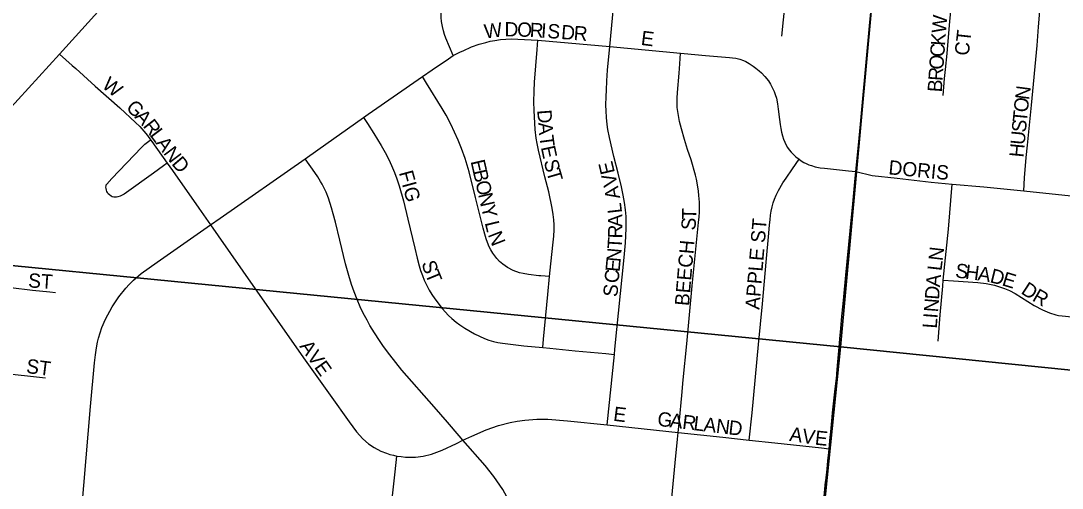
# Model space of a CAD drawing. Extents: x 1410790 to 1770854, y 448063 to 770588.
# Drawn here: x 1538656 to 1542300, y 660281 to 661917 of the extents above; entities that cross this region are included whole.
import ezdxf

# ---------------------------------------------------------------- set-up
doc = ezdxf.new("R2010")
doc.units = 0
for name, color, linetype in [('GM_X_City_Street', 7, 'Continuous'), ('GM_X_City_Street_Text', 7, 'Continuous'), ('GM_X_Section', 7, 'Continuous')]:
    doc.layers.add(name, color=color, linetype=linetype)

msp = doc.modelspace()

# ---------------------------------------------------------------- linework, layer by layer
at = {"layer": 'GM_X_City_Street'}
for points in [[(1538791, 661800.4), (1538970.2, 661997.9), (1539038.6, 662073), (1539113.1, 662156.2), (1539234.3, 662289.5), (1539746.9, 662856.3), (1539804.3, 662919.5), (1539864.1, 662984.6), (1539925.7, 663053.1), (1539979, 663107.2), (1540060.2, 663188.1), (1540129.3, 663262), (1540148, 663282.7)], [(1541319.4, 661862.8), (1541335.9, 662024.4), (1541349.6, 662160.3), (1541359.1, 662269.4)], [(1541578.2, 661389.9), (1541589.9, 661506), (1541593.9, 661554.7), (1541601, 661632.5), (1541626.1, 661899.2), (1541638.7, 662032.3), (1541652.1, 662172)], [(1540168.4, 661795), (1540143.8, 661855.8), (1540138.6, 661869.2), (1540134.6, 661882.2), (1540131.7, 661896.9), (1540128.7, 661914), (1540127.2, 661928.8), (1540126.5, 661944.3), (1540126.8, 661960), (1540127.3, 661978.1), (1540131.7, 662022.7), (1540141.2, 662132.1)], [(1541883.4, 661655), (1541888.2, 661714.8), (1541891.8, 661746.6), (1541897.5, 661801.9), (1541907.3, 661915.9), (1541914.5, 661997.4), (1541927.2, 662117.7), (1541930.3, 662147.6)], [(1542165.3, 661322), (1542168.2, 661367.1), (1542174.4, 661438.8), (1542179.1, 661481), (1542193, 661621.3), (1542212.1, 661830.2), (1542217.5, 661895.5), (1542222, 661951), (1542226.1, 661996.7), (1542232.2, 662061.9), (1542237.1, 662115.8)], [(1540716.6, 661826.9), (1540740.3, 662077.1)], [(1540168.4, 661795), (1540194.9, 661808.1), (1540203.7, 661812.3), (1540233.1, 661825.4), (1540260.1, 661835.4), (1540283.1, 661841.5), (1540298.4, 661845.3), (1540314.8, 661848.1), (1540334.6, 661850.9), (1540353.4, 661852.6), (1540374, 661853.3), (1540395.7, 661853.2), (1540465.3, 661849.4)], [(1540506.5, 661022.3), (1540510.9, 661065.7), (1540519.2, 661142.3), (1540521.2, 661163.1), (1540522.7, 661185), (1540522.7, 661203.1), (1540521.6, 661220.6), (1540519.4, 661238.8), (1540515.7, 661260.9), (1540503.4, 661317.7), (1540490.1, 661370.3), (1540467.1, 661464.5), (1540462.6, 661487.1), (1540459.6, 661506.2), (1540456.3, 661536.8), (1540454.5, 661558.2), (1540452.2, 661603.2), (1540451.5, 661633.6), (1540452.5, 661670.6), (1540453.7, 661701.7), (1540462.6, 661815.9), (1540465.3, 661849.4)], [(1540465.3, 661849.4), (1540716.6, 661826.9)], [(1538184.3, 661136.7), (1538301.1, 661258.9), (1538518.7, 661499.6), (1538610.9, 661602), (1538791, 661800.4)], [(1538791, 661800.4), (1538836, 661760.8), (1538848.3, 661750), (1538916.5, 661688.5), (1539002.3, 661612), (1539057.5, 661560.9), (1539072, 661547), (1539086.6, 661530.3), (1539098.8, 661515.3), (1539110, 661500.8)], [(1540733.1, 660749), (1540734.9, 660767.2), (1540767.5, 661088.5), (1540771.6, 661140.1), (1540774.5, 661189.9), (1540774.6, 661210), (1540773.9, 661232), (1540772, 661254.9), (1540768.4, 661281.2), (1540764.1, 661306.8), (1540758.3, 661335.8), (1540746.8, 661383.4), (1540731.5, 661441.9), (1540715.6, 661508), (1540710.5, 661535.9), (1540707.7, 661554), (1540705.3, 661578.1), (1540703.9, 661601.8), (1540703.6, 661622), (1540703.9, 661652), (1540705.1, 661674), (1540706.6, 661706.5), (1540709.2, 661744), (1540716.6, 661826.9)], [(1540716.6, 661826.9), (1540964.3, 661803.8)], [(1540956.3, 660475.7), (1540960.4, 660519.3), (1540968.6, 660605.8), (1540974.1, 660660.4), (1540986.3, 660785.8), (1541005.7, 660988.6), (1541024.4, 661175.3), (1541027.5, 661210.9), (1541029.3, 661231.1), (1541030.5, 661246.7), (1541031, 661266.4), (1541030.6, 661282.6), (1541029, 661305.2), (1541027.7, 661321.1), (1541024.5, 661342.5), (1541020.7, 661362), (1541017, 661377.1), (1541001.6, 661429.9), (1540989.5, 661466.3), (1540978, 661501.7), (1540967.6, 661539), (1540961.3, 661564), (1540956.3, 661592.4), (1540953.3, 661613.4), (1540952.3, 661629.6), (1540952.6, 661646.1), (1540953.9, 661665.6), (1540959.4, 661734), (1540961.6, 661766.6), (1540964.3, 661803.8)], [(1540964.3, 661803.8), (1540976.7, 661802.7), (1541051.6, 661795), (1541136, 661788.7), (1541146.9, 661787.6), (1541158.5, 661785.8), (1541172.1, 661782.2), (1541185.1, 661777.5), (1541193.1, 661773.9), (1541204.6, 661768), (1541218.5, 661758.6), (1541228.6, 661751.5), (1541240, 661741.8), (1541248.4, 661734.3), (1541259.9, 661721.9), (1541271.8, 661706.6), (1541278.9, 661695.6), (1541287.9, 661678.9), (1541292.5, 661669.2), (1541296.2, 661658.4), (1541299.9, 661646.4), (1541304.3, 661626.6), (1541306.7, 661607.9), (1541310.5, 661571.6), (1541312.9, 661553.9), (1541315, 661539.7), (1541317.6, 661526.6), (1541321.4, 661513.7), (1541325, 661503), (1541329.4, 661491.5), (1541333.3, 661483.5), (1541339, 661473.6), (1541345.2, 661465), (1541351.5, 661457.4), (1541358.7, 661449.6), (1541368.4, 661440.9), (1541379.5, 661432.3)], [(1540061.8, 661722.1), (1540095.6, 661745.6), (1540152.6, 661784), (1540168.4, 661795)], [(1539855.2, 661578.3), (1539872.1, 661590.1), (1540061.8, 661722.1)], [(1540506.5, 661022.3), (1540475.2, 661024.2), (1540468.7, 661024.6), (1540432.9, 661028.6), (1540414, 661032.1), (1540400.8, 661035.1), (1540379.3, 661042.7), (1540358.9, 661053.2), (1540343, 661064.7), (1540331, 661074.8), (1540321.8, 661085.1), (1540314.2, 661094), (1540307.6, 661103), (1540300.5, 661115.1), (1540294.9, 661125.8), (1540288.8, 661140.6), (1540284.5, 661153.9), (1540279.5, 661170.1), (1540273.9, 661190.9), (1540247.6, 661298.9), (1540225.1, 661387.7), (1540210.5, 661434.5), (1540197.9, 661469.9), (1540186.4, 661498.9), (1540160.6, 661555.5), (1540144.3, 661586.2), (1540130.9, 661610.2), (1540076.2, 661698.9), (1540061.8, 661722.1)], [(1539650.5, 661434.3), (1539695, 661465.6), (1539855.2, 661578.3)], [(1539855.2, 661578.3), (1539869.1, 661557.1), (1539891.7, 661522.3), (1539917.5, 661480.1), (1539930.7, 661456.4), (1539943.9, 661430.9), (1539953.6, 661410), (1539963.4, 661385.8), (1539971.8, 661363.9), (1539979.9, 661339.6), (1539994.9, 661286.2), (1540010.4, 661223), (1540034.4, 661121.3), (1540042.7, 661085.9), (1540050, 661059.7), (1540055.2, 661042.5), (1540061.6, 661024.9), (1540068, 661008.8), (1540075.8, 660992.2), (1540085.3, 660973.6), (1540093.8, 660959.2), (1540104.4, 660943.1), (1540130.5, 660909.5), (1540152.8, 660885.6), (1540163.8, 660875.4), (1540179.8, 660861.7), (1540192.7, 660852.6), (1540209.4, 660841.2), (1540243.4, 660821.7), (1540278.9, 660805.1), (1540294, 660799.3), (1540309.9, 660794.6), (1540325.4, 660791.2), (1540341.9, 660788.1), (1540416.4, 660779), (1540482.2, 660773)], [(1539168.7, 661418), (1539155.8, 661408.8), (1539120.1, 661383.5), (1539018, 661310), (1539008.8, 661304.9), (1539003.4, 661302.5), (1538996.1, 661300.2), (1538990.8, 661299.3), (1538986.4, 661299.1), (1538981, 661299.6), (1538976.1, 661300.8), (1538971.9, 661302.9), (1538966, 661307.6), (1538962.2, 661311.5), (1538959.1, 661315.9), (1538957.2, 661319.6), (1538955.4, 661324.4), (1538954.2, 661329.6), (1538953.8, 661334.7), (1538954.5, 661339.3), (1538955.2, 661342.2), (1538956.8, 661345.4), (1538974.3, 661364.8), (1539078.3, 661473.9), (1539090.1, 661485.1), (1539103.5, 661495.8), (1539110, 661500.8)], [(1539110, 661500.8), (1539114.8, 661494.5), (1539168.7, 661418)], [(1539168.7, 661418), (1539186.5, 661392.7), (1539278.8, 661261), (1539319.6, 661202.5)], [(1539319.6, 661202.5), (1539353.8, 661226.4), (1539650.5, 661434.3)], [(1540203.1, 660448.4), (1540189.4, 660463.8), (1540149.6, 660511.6), (1540101.9, 660565.7), (1539989.8, 660693.9), (1539946.9, 660747.6), (1539924.9, 660777.1), (1539910.7, 660798.2), (1539893.4, 660824.5), (1539877.6, 660850.8), (1539867.5, 660868.6), (1539854.4, 660893.9), (1539844.1, 660916.1), (1539833.4, 660941.8), (1539823, 660968.4), (1539813.5, 660993.9), (1539804.1, 661025.1), (1539792.2, 661066.2), (1539771.9, 661148.6), (1539756.7, 661211.5), (1539749.2, 661240.8), (1539743, 661262.3), (1539732.6, 661295.7), (1539724, 661316.8), (1539716.2, 661333.8), (1539710.7, 661345.3), (1539705.1, 661354.6), (1539695.1, 661370.9), (1539685.1, 661385.7), (1539650.5, 661434.3)], [(1541204.4, 660449.4), (1541214.7, 660544.7), (1541237.8, 660784.4), (1541251.1, 660926.7), (1541264.2, 661072), (1541273.1, 661173.1), (1541276, 661202.6), (1541278, 661220.6), (1541279.6, 661236.4), (1541281.9, 661250.5), (1541284.9, 661266.2), (1541288.8, 661279.7), (1541293.1, 661292.1), (1541299.3, 661306.9), (1541306.9, 661322.6), (1541322.9, 661349.6), (1541333.7, 661366.3), (1541356.9, 661399.1), (1541379.5, 661432.3)], [(1541379.5, 661432.3), (1541386.2, 661427.3), (1541396, 661421.3), (1541403.6, 661417.4), (1541413.1, 661413.1), (1541422.3, 661409.9), (1541436.1, 661405.9), (1541453.4, 661402.7), (1541468.5, 661400.6), (1541489.1, 661398.4), (1541552.5, 661392.3), (1541578.2, 661389.9)], [(1541511.2, 660676.1), (1541511.8, 660681.6), (1541514.4, 660710.7), (1541519.2, 660774.8), (1541521.8, 660803.8), (1541525.2, 660839.4), (1541529.4, 660882.6), (1541533.5, 660925.8), (1541537.5, 660964), (1541543, 661026.8), (1541557.6, 661181.6), (1541567.7, 661276.6), (1541575.8, 661365.8), (1541578.2, 661389.9)], [(1541578.2, 661389.9), (1541634.8, 661375.9), (1541722.2, 661365.9), (1541841.1, 661352.2), (1541915.5, 661344.8)], [(1541884.1, 661009.3), (1541902, 661187.4), (1541915.5, 661344.8)], [(1541915.5, 661344.8), (1542025.9, 661335.5), (1542165.3, 661322)], [(1542165.3, 661322), (1542309.1, 661306.8), (1542401.8, 661297.1)], [(1538867.9, 660195.1), (1538876.2, 660289.7), (1538899.7, 660567.1), (1538914.4, 660720.1), (1538917.4, 660747.1), (1538920.8, 660771.6), (1538924.4, 660791.5), (1538928.3, 660806.3), (1538933.2, 660824.8), (1538940.1, 660843.3), (1538952.5, 660873), (1538976, 660915.7), (1538999.1, 660950.9), (1539023.5, 660981.3), (1539035.4, 660994.2), (1539050.5, 661009.2), (1539077.5, 661032.4), (1539133.3, 661072.3), (1539319.6, 661202.5)], [(1539319.6, 661202.5), (1539346.3, 661164.1), (1539476.2, 660979.1), (1539547.6, 660877.2), (1539651.1, 660729.5), (1539738.3, 660606.3), (1539804.7, 660512.6), (1539830.2, 660478), (1539852.7, 660453.4), (1539872.9, 660435.9), (1539892.5, 660422.7), (1539916.2, 660410.5), (1539935.9, 660403.3), (1539947.9, 660399.3), (1539959.8, 660396.1), (1539972.2, 660393.5)], [(1538114.8, 661064.1), (1538165.3, 661041.1), (1538182.4, 661033.4), (1538189.3, 661030.5), (1538196.8, 661027.8), (1538205.2, 661025.5), (1538214.9, 661023.6), (1538227.5, 661022.1), (1538370.9, 661010.1), (1538462, 661000.1), (1538621, 660983.2), (1538697, 660974.2), (1538757.1, 660967.7), (1538777, 660965.6)], [(1540482.2, 660773), (1540485, 660802.8), (1540500.1, 660958.9), (1540506.5, 661022.3)], [(1541865.6, 660795.9), (1541872.9, 660887.4), (1541882, 660988.5), (1541884.1, 661009.3)], [(1541884.1, 661009.3), (1541919.6, 661006.8), (1542004.7, 661000.9), (1542034, 660997.1), (1542062.9, 660991), (1542088.1, 660983.5), (1542098.4, 660979.5), (1542115.5, 660972.5), (1542135.8, 660961.8), (1542202.4, 660919.8), (1542231.5, 660904.6), (1542255.8, 660894.7), (1542277.8, 660888.1), (1542287.5, 660885.9), (1542300.4, 660883.8), (1542355.9, 660878.4), (1542450.8, 660870.6), (1542458.1, 660869.7)], [(1540482.2, 660773), (1540507.5, 660770.6), (1540595.6, 660762.1), (1540703.2, 660751.9), (1540733.1, 660749)], [(1540707.4, 660502.4), (1540733.1, 660749)], [(1538097.8, 660737.7), (1538142.3, 660733.3), (1538332, 660712.1), (1538442, 660699.9), (1538559.3, 660687.8), (1538625.4, 660680.3), (1538700.3, 660672.1), (1538742.7, 660667.7)], [(1541484.7, 660419.1), (1541488.6, 660459.9), (1541490.2, 660478.4), (1541494.3, 660516.7), (1541496.6, 660544.8), (1541506.2, 660628.8), (1541508.8, 660654.9), (1541511.2, 660676.1)], [(1540203.1, 660448.4), (1540234, 660462.9), (1540285, 660484.6), (1540327.8, 660499.9), (1540368.6, 660510.3), (1540392.7, 660514.9), (1540419.9, 660519), (1540461.8, 660522.6), (1540500.7, 660522), (1540569.1, 660516.7), (1540707.4, 660502.4)], [(1540707.4, 660502.4), (1540956.3, 660475.7)], [(1540930, 660198.6), (1540946.2, 660369.6), (1540954.1, 660452.4), (1540956.3, 660475.7)], [(1540956.3, 660475.7), (1541112.6, 660459.4), (1541204.4, 660449.4)], [(1539972.2, 660393.5), (1539986.9, 660391.2), (1540001.7, 660389.7), (1540016.3, 660388.9), (1540037.1, 660389), (1540063.7, 660392.6), (1540092.7, 660400.3), (1540129.9, 660414.3), (1540180.6, 660437.8), (1540203.1, 660448.4)], [(1540391.9, 660176.4), (1540391.6, 660177.4), (1540383.9, 660197.6), (1540365.4, 660235.9), (1540342.5, 660275.7), (1540310.8, 660321.6), (1540280.4, 660360.3), (1540203.1, 660448.4)], [(1541204.4, 660449.4), (1541295.1, 660439.5), (1541458, 660422), (1541484.7, 660419.1)], [(1541472.4, 660303.1), (1541472.8, 660306.7), (1541477.2, 660347.8), (1541480.4, 660376.6), (1541483.4, 660405.6), (1541484.7, 660419.1)], [(1539862.2, 659382.1), (1539890.9, 659645.5), (1539922.8, 659941.1), (1539945.1, 660149.5), (1539966, 660338.1), (1539972.2, 660393.5)], [(1541460.6, 660197.8), (1541466.7, 660251.7), (1541472.4, 660303.1)]]:
    msp.add_lwpolyline(points, dxfattribs=at)
at = {"layer": 'GM_X_Section'}
for points in [[(1536711.3, 666615.6), (1542010.8, 666097.7), (1541524.6, 660775.6), (1536173.2, 661300.3)], [(1547388.1, 665548.9), (1546839.8, 660237.6), (1541524.6, 660775.6), (1542010.8, 666097.7)], [(1541524.6, 660775.6), (1540980.4, 655448.5), (1535655.6, 656010.7), (1536173.2, 661300.3)], [(1546839.8, 660237.6), (1546323.2, 654890.1), (1541102.2, 655436.4), (1540980.4, 655448.5), (1541524.6, 660775.6)]]:
    msp.add_lwpolyline(points, close=True, dxfattribs=at)

# ---------------------------------------------------------------- texts
at = {"layer": 'GM_X_City_Street_Text'}
for s, rotation, p in [('W', 6.8081, (1540280.2, 661854.8)), ('D', 359.7159, (1540348.6, 661862.3)), ('O', 357.7919, (1540392.1, 661862.1)), ('R', 357.1576, (1540435.9, 661860.4)), ('W', 85.2196, (1541893, 661871.9)), ('I', 355.9751, (1540475.2, 661858.5)), ('S', 355.6516, (1540497.1, 661857)), ('D', 355.6123, (1540545.4, 661853.3)), ('R', 355.6004, (1540589.2, 661849.9)), ('E', 352.88, (1540824.2, 661832.8)), ('K', 85.9642, (1541889.9, 661828.2)), ('CT', 83.6638, (1541972.8, 661793)), ('C', 85.9862, (1541887.1, 661788.7)), ('O', 85.9642, (1541884, 661744.8)), ('R', 85.9862, (1541881.3, 661705.3)), ('W', 321.3429, (1538936.9, 661685.6)), ('B', 85.9646, (1541878.5, 661665.7)), ('N', 82.4927, (1542184.3, 661638.2)), ('G', 314.8377, (1539021.3, 661610.2)), ('O', 83.7262, (1542179.5, 661594.7)), ('A', 313.0597, (1539052, 661579.3)), ('D', 274.4968, (1540462.8, 661604)), ('T', 84.5558, (1542176.2, 661559.9)), ('R', 307.7781, (1539081.3, 661548.1)), ('A', 274.4859, (1540466.3, 661560.1)), ('S', 84.5559, (1542172.8, 661524.8)), ('L', 306.8972, (1539105.4, 661516.9)), ('T', 277.662, (1540470, 661513.3)), ('U', 84.5395, (1542168.6, 661481)), ('A', 306.883, (1539126.5, 661488.8)), ('N', 306.8907, (1539153, 661453.6)), ('E', 282.0941, (1540475.5, 661474.2)), ('H', 84.5503, (1542164.5, 661437.2)), ('D', 310.3963, (1539181.4, 661415.8)), ('E', 282.9957, (1540229.5, 661424.9)), ('S', 282.6444, (1540485.9, 661426.4)), ('T', 286.0148, (1540494.4, 661389)), ('E', 103.3899, (1540735.3, 661385.8)), ('DORIS', 354.5575, (1541690.7, 661379.7)), ('FIG', 285.2615, (1539978.6, 661385.5)), ('B', 283.0097, (1540237.4, 661390.6)), ('V', 103.0634, (1540745.3, 661342.6)), ('O', 282.9971, (1540246.3, 661352)), ('A', 100.5401, (1540753.9, 661297)), ('N', 282.9992, (1540256.2, 661309.1)), ('Y', 282.9992, (1540266.1, 661266.2)), ('L', 96.4214, (1540760.2, 661245)), ('T', 88.3617, (1541019.2, 661220.1)), ('L', 283.5421, (1540279.1, 661210)), ('A', 90.4095, (1540760.8, 661195.3)), ('S', 85.2137, (1541016.1, 661182)), ('APPLE ST', 85.3129, (1541240.5, 660904.7)), ('N', 291.4078, (1540289.6, 661168.7)), ('R', 89.6258, (1540760.6, 661155)), ('T', 86.6835, (1540758.4, 661117)), ('BEECH', 85.1378, (1540994, 660917.4)), ('N', 84.8461, (1540754.4, 661071.5)), ('N', 83.4172, (1541881.7, 661074.8)), ('S', 287.4371, (1540057.7, 661069.2)), ('E', 84.8439, (1540751.2, 661036.4)), ('L', 83.4546, (1541877.7, 661039.8)), ('T', 292.4285, (1540069.9, 661031.2)), ('C', 84.8403, (1540747.6, 660997)), ('S', 352.7411, (1541924.1, 661018.8)), ('H', 352.7245, (1541959, 661014.4)), ('A', 351.0029, (1542002.2, 661008.9)), ('D', 345.757, (1542044.5, 661002.2)), ('E', 343.2327, (1542086.6, 660991.6)), ('ST', 356.4258, (1538680.8, 660983.7)), ('A', 84.77, (1541872.2, 660983.2)), ('D', 326.8616, (1542152.8, 660964.4)), ('S', 84.8439, (1540743.3, 660948.8)), ('D', 85.5812, (1541868.8, 660939.5)), ('R', 330.0366, (1542192.1, 660938.8)), ('N', 85.5812, (1541865.5, 660895.6)), ('I', 85.5812, (1541863.8, 660873.7)), ('L', 85.5835, (1541861, 660838.6)), ('AVE', 305.3135, (1539629.5, 660777.3)), ('ST', 352.8767, (1538673, 660684.4)), ('E', 352.8783, (1540727.4, 660517.2)), ('G', 353.1203, (1540881.4, 660499.6)), ('A', 353.1203, (1540925.1, 660494.4)), ('R', 353.1343, (1540968.8, 660489.1)), ('L', 353.1258, (1541008.1, 660484.4)), ('A', 353.1203, (1541043, 660480.1)), ('N', 353.1203, (1541086.7, 660474.9)), ('D', 353.1203, (1541130.4, 660469.6)), ('A', 351.533, (1541343.7, 660446.8)), ('V', 351.5114, (1541387.3, 660440.3)), ('E', 353.9743, (1541433.1, 660433.5))]:
    msp.add_text(s, height=50, rotation=rotation, dxfattribs=at).set_placement(p)

doc.saveas('drawing.dxf')
